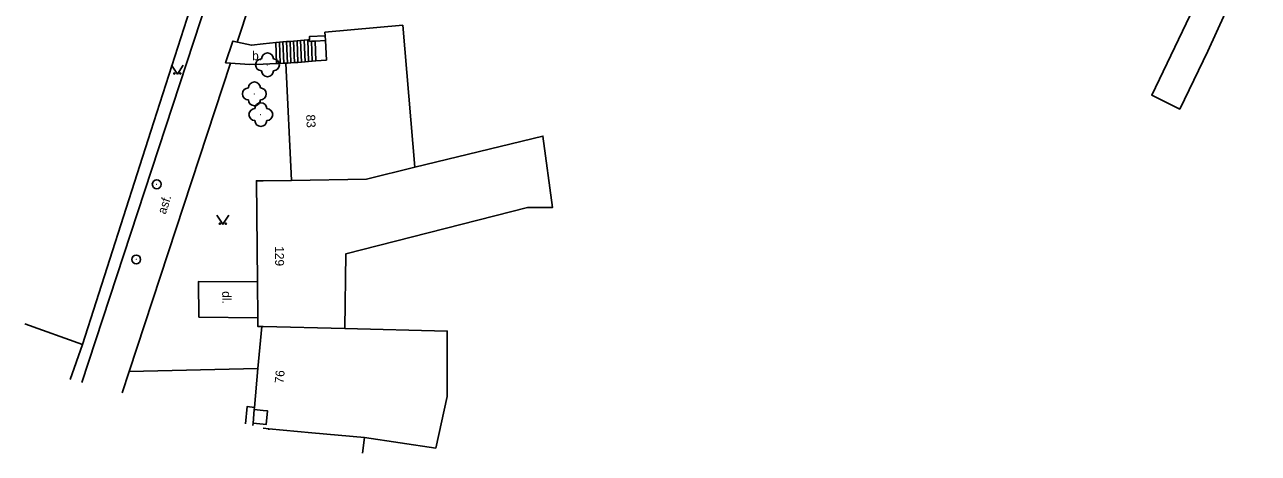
# Model space of a CAD drawing. Extents: x -582162 to -561283, y -1187583 to -1183539.
# Drawn here: x -570020.1 to -569916.3, y -1185491.7 to -1185455.6 of the extents above; entities that cross this region are included whole.
import ezdxf

# ---------------------------------------------------------------- set-up
doc = ezdxf.new("R2010")
doc.units = 0
for name, color, linetype in [('Vrstva 1', 7, 'Continuous'), ('Vrstva 10', 7, 'Continuous'), ('Vrstva 11', 7, 'Continuous'), ('Vrstva 14', 7, 'Continuous'), ('Vrstva 3', 7, 'Continuous'), ('Vrstva 4', 7, 'Continuous'), ('Vrstva 5', 7, 'Continuous'), ('Vrstva 6', 7, 'Continuous'), ('Vrstva 9', 7, 'Continuous')]:
    doc.layers.add(name, color=color, linetype=linetype)

# ---------------------------------------------------------------- blocks, each defined once
blk = doc.blocks.new('1.079')
at = {"layer": 'Vrstva 1'}
for radius in [0.75, 0.001]:
    blk.add_circle((0, -0.001), radius, dxfattribs=at)
blk = doc.blocks.new('3.130')
at = {"layer": 'Vrstva 1'}
blk.add_circle((0, 0), 0.001, dxfattribs=at)
for centre, start, end in [((-1, 0), 90, 270), ((0, 1), 0, 180), ((1, 0), 270, 90), ((0, -1), 180, 360)]:
    blk.add_arc(centre, 1, start, end, dxfattribs=at)
blk = doc.blocks.new('3.140')
at = {"layer": 'Vrstva 1'}
blk.add_lwpolyline([(-1, 1.5), (0, 0), (1, 1.5)], dxfattribs=at)
for centre in [(-0.5, 0.1), (0.5, 0.1)]:
    blk.add_circle(centre, 0.1, dxfattribs=at)

msp = doc.modelspace()

# ---------------------------------------------------------------- linework, layer by layer
at = {"layer": 'Vrstva 10'}
for points in [[(-570002.38, -1185446.05), (-570003.53, -1185449.9), (-570015.25, -1185485.72)], [(-570002.19, -1185457.1), (-570000.1, -1185450.73), (-570000, -1185450.48)], [(-570000, -1185457.25), (-570001, -1185457.36), (-570002.55, -1185457.02), (-570003.17, -1185458.83), (-570001.13, -1185458.98), (-570000, -1185458.94)], [(-569998.95, -1185457.14), (-570000, -1185457.25)], [(-569998.95, -1185457.14), (-569998.65, -1185457.11)], [(-569998.95, -1185457.14), (-569998.88, -1185458.9)], [(-569998.65, -1185457.11), (-569998.35, -1185457.09)], [(-569998.65, -1185457.11), (-569998.58, -1185458.89)], [(-569998.35, -1185457.09), (-569998.05, -1185457.06)], [(-569998.35, -1185457.09), (-569998.28, -1185458.88)], [(-569998.05, -1185457.06), (-569997.75, -1185457.04)], [(-569998.05, -1185457.06), (-569997.98, -1185458.86)], [(-569997.75, -1185457.04), (-569997.45, -1185457.01)], [(-569997.75, -1185457.04), (-569997.69, -1185458.84)], [(-569997.45, -1185457.01), (-569997.15, -1185456.99)], [(-569997.45, -1185457.01), (-569997.39, -1185458.82)], [(-569997.15, -1185456.99), (-569996.86, -1185456.96)], [(-569997.15, -1185456.99), (-569997.09, -1185458.8)], [(-569996.86, -1185456.96), (-569996.56, -1185456.94)], [(-569996.86, -1185456.96), (-569996.79, -1185458.78)], [(-569996.56, -1185456.94), (-569996.26, -1185456.91)], [(-569996.56, -1185456.94), (-569996.49, -1185458.76)], [(-569996.26, -1185456.91), (-569996.12, -1185456.9)], [(-569996.26, -1185456.91), (-569996.19, -1185458.73)], [(-569995.95, -1185457.03), (-569995.89, -1185458.71)], [(-569995.65, -1185457.01), (-569995.59, -1185458.68)], [(-570011.27, -1185484.79), (-570002.77, -1185458.86)], [(-570000, -1185458.94), (-569998.88, -1185458.9)], [(-569998.88, -1185458.9), (-569998.58, -1185458.89)], [(-569998.58, -1185458.89), (-569998.28, -1185458.88)], [(-569998.28, -1185458.88), (-569998.11, -1185458.87)], [(-570000.49, -1185477.26), (-570005.44, -1185477.22), (-570005.42, -1185480.22), (-570000.46, -1185480.27)], [(-570011.87, -1185486.57), (-570011.27, -1185484.79)], [(-570011.27, -1185484.79), (-570000.45, -1185484.53)], [(-570001.49, -1185489.19), (-570001.36, -1185487.74), (-570000.74, -1185487.8)]]:
    msp.add_lwpolyline(points, dxfattribs=at)
at = {"layer": 'Vrstva 4'}
for points in [[(-569994.8, -1185456.57), (-569994.82, -1185456.25)], [(-569994.78, -1185456.97), (-569994.8, -1185456.57)], [(-569995.59, -1185458.68), (-569994.7, -1185458.61), (-569994.78, -1185456.97)], [(-569998.11, -1185458.87), (-569997.98, -1185458.86)], [(-569997.64, -1185468.73), (-569998.11, -1185458.87)], [(-569997.98, -1185458.86), (-569997.69, -1185458.84)], [(-569997.69, -1185458.84), (-569997.39, -1185458.82)], [(-569997.39, -1185458.82), (-569997.09, -1185458.8)], [(-569997.09, -1185458.8), (-569996.79, -1185458.78)], [(-569996.79, -1185458.78), (-569996.49, -1185458.76)], [(-569996.49, -1185458.76), (-569996.19, -1185458.73)], [(-569996.19, -1185458.73), (-569995.89, -1185458.71)], [(-569995.89, -1185458.71), (-569995.59, -1185458.68)], [(-570000, -1185468.75), (-570000.58, -1185468.76), (-570000.49, -1185477.26)], [(-569997.64, -1185468.73), (-570000, -1185468.75)], [(-570000.49, -1185477.26), (-570000.46, -1185480.27)], [(-570000.46, -1185480.27), (-570000.45, -1185481.01), (-570000.13, -1185481.01)], [(-570000.13, -1185481.01), (-570000.45, -1185484.53), (-570000.74, -1185487.8)], [(-570000.74, -1185487.8), (-570000.76, -1185487.99)], [(-570000.76, -1185487.99), (-570000.86, -1185489.13)], [(-570000.76, -1185487.99), (-570000, -1185488.06)], [(-570000, -1185488.06), (-569999.66, -1185488.09), (-569999.76, -1185489.23), (-570000, -1185489.21)], [(-570000.86, -1185489.13), (-570000.88, -1185489.34)], [(-570000, -1185489.21), (-570000.86, -1185489.13)], [(-570000.01, -1185489.56), (-570000, -1185489.56)], [(-570000, -1185489.56), (-569999.53, -1185489.6)], [(-569999.53, -1185489.6), (-569999.54, -1185489.68)], [(-569999.53, -1185489.6), (-569995.91, -1185489.93)]]:
    msp.add_lwpolyline(points, dxfattribs=at)
at = {"layer": 'Vrstva 5'}
for points in [[(-569918.6, -1185447.77), (-569921.11, -1185452.82), (-569925.29, -1185461.57), (-569922.93, -1185462.73), (-569920.56, -1185457.85), (-569916.32, -1185448.57)], [(-569987.25, -1185467.62), (-569988.28, -1185455.68), (-569994.82, -1185456.25)], [(-569977.77, -1185471.01), (-569975.69, -1185471.01), (-569976.49, -1185465), (-569987.25, -1185467.62), (-569991.33, -1185468.63), (-569997.64, -1185468.73)], [(-569993.14, -1185481.18), (-569993.07, -1185474.9), (-569977.77, -1185471.01)], [(-570000, -1185481.01), (-570000.13, -1185481.01)], [(-569995.91, -1185489.93), (-569991.48, -1185490.33), (-569985.5, -1185491.23), (-569984.53, -1185486.9), (-569984.53, -1185481.39), (-569993.14, -1185481.18), (-570000, -1185481.01)], [(-569991.48, -1185490.33), (-569991.65, -1185491.66)]]:
    msp.add_lwpolyline(points, dxfattribs=at)
at = {"layer": 'Vrstva 9'}
for points in [[(-570003.4, -1185445.74), (-570009.45, -1185464.58), (-570015.22, -1185482.52)], [(-569996.12, -1185456.9), (-569996.13, -1185456.64), (-569994.8, -1185456.57)], [(-569995.95, -1185457.03), (-569996.11, -1185457.04), (-569996.12, -1185456.9)], [(-569995.65, -1185457.01), (-569995.95, -1185457.03)], [(-569994.78, -1185456.97), (-569995.65, -1185457.01)], [(-570015.22, -1185482.52), (-570020.07, -1185480.78)], [(-570015.22, -1185482.52), (-570016.23, -1185485.47)]]:
    msp.add_lwpolyline(points, dxfattribs=at)

# ---------------------------------------------------------------- block references
at = {"layer": 'Vrstva 1', "xscale": 0.5, "yscale": 0.5}
for p in [(-570008.96, -1185469.05), (-570010.69, -1185475.37)]:
    msp.add_blockref('1.079', p, dxfattribs=at)
at = {"layer": 'Vrstva 11', "xscale": 0.5, "yscale": 0.5}
for p in [(-569999.65, -1185459.01), (-569999.65, -1185459.01), (-570000.75, -1185461.45), (-570000.75, -1185461.45), (-570000.21, -1185463.19), (-570000.21, -1185463.19)]:
    msp.add_blockref('3.130', p, dxfattribs=at)
at = {"layer": 'Vrstva 3', "xscale": 0.5, "yscale": 0.5}
for p in [(-570007.23, -1185459.79), (-570003.4, -1185472.41)]:
    msp.add_blockref('3.140', p, dxfattribs=at)

# ---------------------------------------------------------------- texts
at = {"layer": 'Vrstva 14'}
msp.add_text('b.', height=0.75, dxfattribs=at).set_placement((-570000.94, -1185458.62))
for s, rotation, p in [('asf.', 71.831, (-570008.22, -1185471.62)), ('dl.', 270.628, (-570003.46, -1185478.04))]:
    msp.add_text(s, height=0.75, rotation=rotation, dxfattribs=at).set_placement(p)
at = {"layer": 'Vrstva 6'}
for s, rotation, p in [('83', 272.73, (-569996.4, -1185463.2)), ('129', 270.608, (-569999.02, -1185474.26)), ('76', 84.875, (-569998.3, -1185485.82))]:
    msp.add_text(s, height=0.75, rotation=rotation, dxfattribs=at).set_placement(p)

doc.saveas('drawing.dxf')
